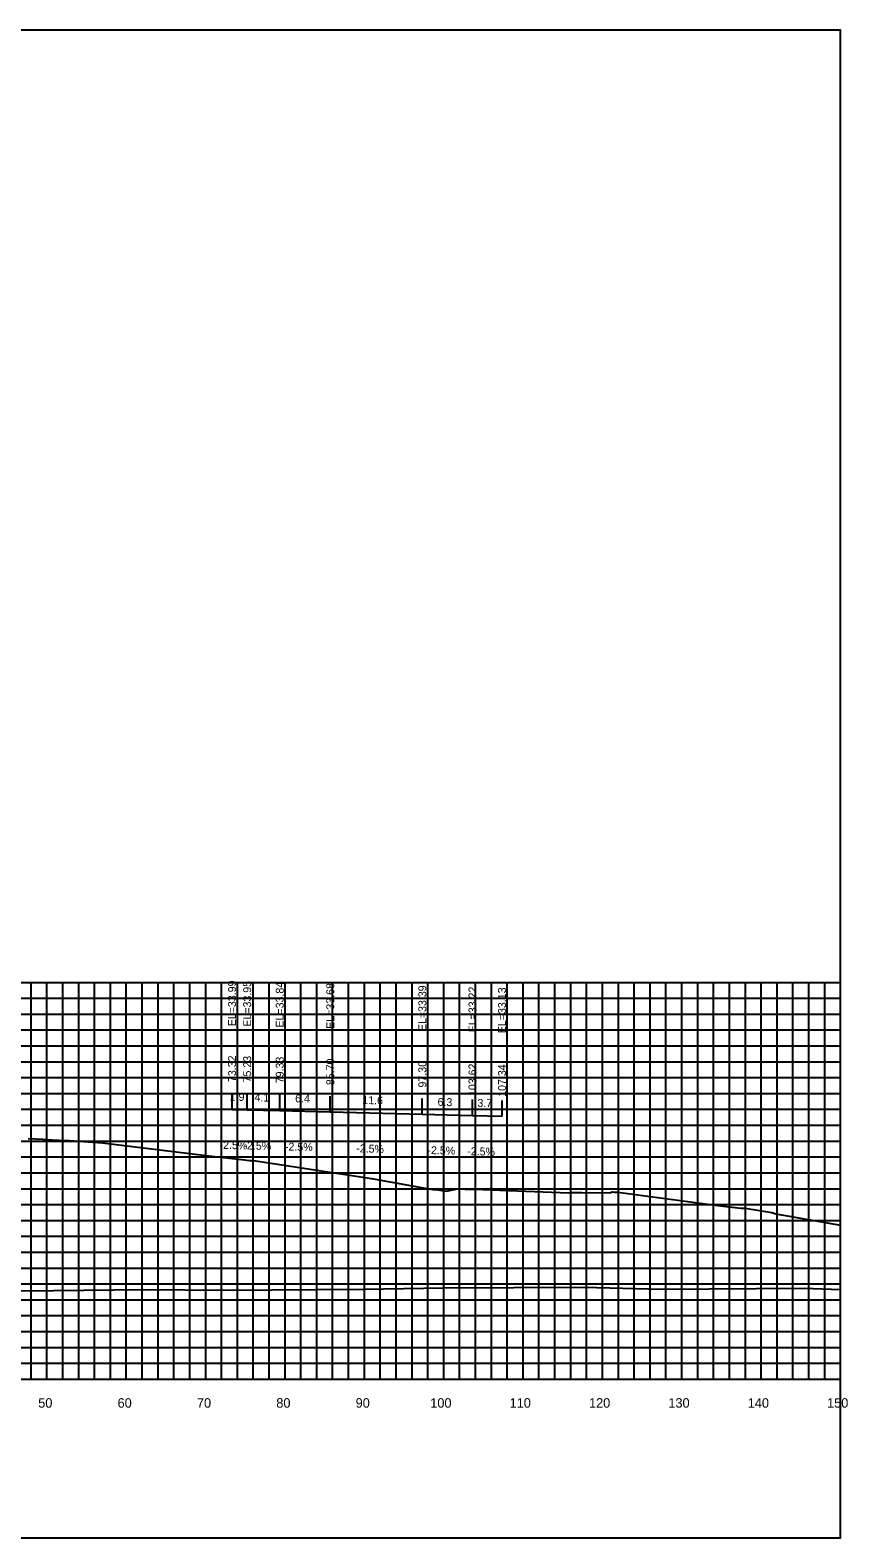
# Model space of a CAD drawing. Extents: x 1800880 to 1818864, y 245271 to 250560.
# Drawn here: x 1808247.8 to 1808350.8, y 247537 to 247727 of the extents above; entities that cross this region are included whole.
import ezdxf

# ---------------------------------------------------------------- set-up
doc = ezdxf.new("R2010")
doc.units = 0
for name, color, linetype in [('ANNO-TXT', 7, 'Continuous'), ('CL-CNST', 7, 'Continuous'), ('DESIGN - DRAINAGE - Bridges', 7, 'Continuous'), ('Level 37', 7, 'Continuous'), ('Level 46', 7, 'Continuous'), ('Level 62', 7, 'Continuous'), ('SHT-BDR', 7, 'Continuous')]:
    doc.layers.add(name, color=color, linetype=linetype)

msp = doc.modelspace()

# ---------------------------------------------------------------- linework, layer by layer
at = {"layer": 'CL-CNST'}
msp.add_lwpolyline([(1808247.57, 247587.31), (1808249.4, 247587.21), (1808249.86, 247587.18), (1808251.41, 247587.09), (1808252.35, 247587.04), (1808252.72, 247587.04), (1808253.12, 247587.01), (1808253.29, 247587), (1808256.91, 247586.73), (1808269.99, 247585.16), (1808272.55, 247584.86), (1808272.92, 247584.82), (1808274.83, 247584.6), (1808275.39, 247584.52), (1808275.93, 247584.51), (1808275.95, 247584.51), (1808290.82, 247582.24), (1808298.49, 247580.88), (1808298.51, 247580.88), (1808298.79, 247580.85), (1808298.9, 247580.85), (1808300.26, 247580.67), (1808301.67, 247580.96), (1808301.68, 247580.96), (1808301.68, 247580.96), (1808301.85, 247580.96), (1808301.87, 247580.96), (1808301.9, 247580.96), (1808301.93, 247580.95), (1808301.97, 247580.95), (1808302.03, 247580.95), (1808302.13, 247580.95), (1808302.29, 247580.94), (1808302.62, 247580.93), (1808303.76, 247580.89), (1808315.66, 247580.46), (1808315.86, 247580.47), (1808315.86, 247580.47), (1808316.45, 247580.48), (1808316.92, 247580.5), (1808317.3, 247580.51), (1808320.84, 247580.46), (1808321.12, 247580.57), (1808321.33, 247580.55), (1808321.37, 247580.55), (1808321.56, 247580.55), (1808321.87, 247580.55), (1808334.46, 247578.87), (1808337.34, 247578.52), (1808337.46, 247578.52), (1808337.89, 247578.51), (1808341.26, 247577.95), (1808341.75, 247577.79), (1808349.92, 247576.37)], dxfattribs=at)
at = {"layer": 'DESIGN - DRAINAGE - Bridges'}
for p, q in [((1808349.92, 247556.97), (1808349.92, 247606.97)), ((1808349.98, 247606.97), (1808349.92, 247606.97)), ((1808349.98, 247596.97), (1808349.92, 247596.97)), ((1808349.98, 247586.97), (1808349.92, 247586.97)), ((1808349.98, 247576.97), (1808349.92, 247576.97)), ((1808349.98, 247566.97), (1808349.92, 247566.97)), ((1808049.92, 247556.97), (1808349.92, 247556.97)), ((1808249.92, 247556.91), (1808249.92, 247556.97)), ((1808259.92, 247556.91), (1808259.92, 247556.97)), ((1808269.92, 247556.91), (1808269.92, 247556.97)), ((1808279.92, 247556.91), (1808279.92, 247556.97)), ((1808289.92, 247556.91), (1808289.92, 247556.97)), ((1808299.92, 247556.91), (1808299.92, 247556.97)), ((1808309.92, 247556.91), (1808309.92, 247556.97)), ((1808319.92, 247556.91), (1808319.92, 247556.97)), ((1808329.92, 247556.91), (1808329.92, 247556.97)), ((1808339.92, 247556.91), (1808339.92, 247556.97)), ((1808349.92, 247556.91), (1808349.92, 247556.97)), ((1808349.98, 247556.97), (1808349.92, 247556.97))]:
    msp.add_line(p, q, dxfattribs=at)
at = {"layer": 'Level 37'}
for p, q in [((1808273.24, 247590.96), (1808273.24, 247592.96)), ((1808275.15, 247590.91), (1808275.15, 247592.91)), ((1808279.25, 247590.81), (1808279.25, 247592.81)), ((1808285.62, 247590.65), (1808285.62, 247592.65)), ((1808297.22, 247590.35), (1808297.22, 247592.35)), ((1808303.54, 247590.19), (1808303.54, 247592.19)), ((1808307.26, 247590.1), (1808307.26, 247592.1))]:
    msp.add_line(p, q, dxfattribs=at)
msp.add_lwpolyline([(1808049.92, 247536.97), (1808349.92, 247536.97), (1808349.92, 247726.97), (1808049.92, 247726.97)], close=True, dxfattribs=at)
at = {"layer": 'Level 46'}
for p, q in [((1808049.92, 247606.97), (1808349.92, 247606.97)), ((1808247.92, 247556.97), (1808247.92, 247606.97)), ((1808249.92, 247556.97), (1808249.92, 247606.97)), ((1808251.92, 247556.97), (1808251.92, 247606.97)), ((1808253.92, 247556.97), (1808253.92, 247606.97)), ((1808255.92, 247556.97), (1808255.92, 247606.97)), ((1808257.92, 247556.97), (1808257.92, 247606.97)), ((1808259.92, 247556.97), (1808259.92, 247606.97)), ((1808261.92, 247556.97), (1808261.92, 247606.97)), ((1808263.92, 247556.97), (1808263.92, 247606.97)), ((1808265.92, 247556.97), (1808265.92, 247606.97)), ((1808267.92, 247556.97), (1808267.92, 247606.97)), ((1808269.92, 247556.97), (1808269.92, 247606.97)), ((1808271.92, 247556.97), (1808271.92, 247606.97)), ((1808273.92, 247556.97), (1808273.92, 247606.97)), ((1808275.92, 247556.97), (1808275.92, 247606.97)), ((1808277.92, 247556.97), (1808277.92, 247606.97)), ((1808279.92, 247556.97), (1808279.92, 247606.97)), ((1808281.92, 247556.97), (1808281.92, 247606.97)), ((1808283.92, 247556.97), (1808283.92, 247606.97)), ((1808285.92, 247556.97), (1808285.92, 247606.97)), ((1808287.92, 247556.97), (1808287.92, 247606.97)), ((1808289.92, 247556.97), (1808289.92, 247606.97)), ((1808291.92, 247556.97), (1808291.92, 247606.97)), ((1808293.92, 247556.97), (1808293.92, 247606.97)), ((1808295.92, 247556.97), (1808295.92, 247606.97)), ((1808297.92, 247556.97), (1808297.92, 247606.97)), ((1808299.92, 247556.97), (1808299.92, 247606.97)), ((1808301.92, 247556.97), (1808301.92, 247606.97)), ((1808303.92, 247556.97), (1808303.92, 247606.97)), ((1808305.92, 247556.97), (1808305.92, 247606.97)), ((1808307.92, 247556.97), (1808307.92, 247606.97)), ((1808309.92, 247556.97), (1808309.92, 247606.97)), ((1808311.92, 247556.97), (1808311.92, 247606.97)), ((1808313.92, 247556.97), (1808313.92, 247606.97)), ((1808315.92, 247556.97), (1808315.92, 247606.97)), ((1808317.92, 247556.97), (1808317.92, 247606.97)), ((1808319.92, 247556.97), (1808319.92, 247606.97)), ((1808321.92, 247556.97), (1808321.92, 247606.97)), ((1808323.92, 247556.97), (1808323.92, 247606.97)), ((1808325.92, 247556.97), (1808325.92, 247606.97)), ((1808327.92, 247556.97), (1808327.92, 247606.97)), ((1808329.92, 247556.97), (1808329.92, 247606.97)), ((1808331.92, 247556.97), (1808331.92, 247606.97)), ((1808333.92, 247556.97), (1808333.92, 247606.97)), ((1808335.92, 247556.97), (1808335.92, 247606.97)), ((1808337.92, 247556.97), (1808337.92, 247606.97)), ((1808339.92, 247556.97), (1808339.92, 247606.97)), ((1808341.92, 247556.97), (1808341.92, 247606.97)), ((1808343.92, 247556.97), (1808343.92, 247606.97)), ((1808345.92, 247556.97), (1808345.92, 247606.97)), ((1808347.92, 247556.97), (1808347.92, 247606.97)), ((1808349.92, 247556.97), (1808349.92, 247606.97)), ((1808049.92, 247604.97), (1808349.92, 247604.97)), ((1808049.92, 247602.97), (1808349.92, 247602.97)), ((1808049.92, 247600.97), (1808349.92, 247600.97)), ((1808049.92, 247598.97), (1808349.92, 247598.97)), ((1808049.92, 247596.97), (1808349.92, 247596.97)), ((1808049.92, 247594.97), (1808349.92, 247594.97)), ((1808049.92, 247592.97), (1808349.92, 247592.97)), ((1808049.92, 247590.97), (1808349.92, 247590.97)), ((1808049.92, 247588.97), (1808349.92, 247588.97)), ((1808049.92, 247586.97), (1808349.92, 247586.97)), ((1808049.92, 247584.97), (1808349.92, 247584.97)), ((1808049.92, 247582.97), (1808349.92, 247582.97)), ((1808049.92, 247580.97), (1808349.92, 247580.97)), ((1808049.92, 247578.97), (1808349.92, 247578.97)), ((1808049.92, 247576.97), (1808349.92, 247576.97)), ((1808049.92, 247574.97), (1808349.92, 247574.97)), ((1808049.92, 247572.97), (1808349.92, 247572.97)), ((1808049.92, 247570.97), (1808349.92, 247570.97)), ((1808049.92, 247568.97), (1808349.92, 247568.97)), ((1808049.92, 247566.97), (1808349.92, 247566.97)), ((1808049.92, 247564.97), (1808349.92, 247564.97)), ((1808049.92, 247562.97), (1808349.92, 247562.97)), ((1808049.92, 247560.97), (1808349.92, 247560.97)), ((1808049.92, 247558.97), (1808349.92, 247558.97)), ((1808049.92, 247556.97), (1808349.92, 247556.97))]:
    msp.add_line(p, q, dxfattribs=at)
at = {"layer": 'Level 62'}
for points in [[(1808273.24, 247590.96), (1808275.15, 247590.91), (1808279.25, 247590.81), (1808285.62, 247590.65), (1808297.22, 247590.35), (1808303.54, 247590.19), (1808307.26, 247590.1)], [(1808049.92, 247568.68), (1808067.78, 247568.51), (1808072.71, 247568.5), (1808095.53, 247568.36), (1808103.3, 247568.36), (1808123.29, 247568.21), (1808133.4, 247568.23), (1808151.04, 247568.11), (1808163.13, 247568.14), (1808178.8, 247568.1), (1808192.57, 247568.16), (1808206.55, 247568.18), (1808221.78, 247568.26), (1808234.31, 247568.04), (1808250.8, 247568.14), (1808262.07, 247568.26), (1808272.45, 247568.19), (1808289.82, 247568.3), (1808299.93, 247568.47), (1808317.58, 247568.57), (1808327.37, 247568.31), (1808345.33, 247568.42), (1808349.92, 247568.26)]]:
    msp.add_lwpolyline(points, dxfattribs=at)

# ---------------------------------------------------------------- texts
for s, p in [('50', (1808248.82, 247553.37)), ('60', (1808258.82, 247553.37)), ('70', (1808268.82, 247553.37)), ('80', (1808278.82, 247553.37)), ('90', (1808288.82, 247553.37)), ('100', (1808298.22, 247553.37)), ('110', (1808308.22, 247553.37)), ('120', (1808318.22, 247553.37)), ('130', (1808328.22, 247553.37)), ('140', (1808338.22, 247553.37)), ('150', (1808348.22, 247553.37))]:
    msp.add_text(s, height=1.2).set_placement(p)
at = {"layer": 'ANNO-TXT'}
for s, p in [('1.9', (1808272.94, 247592.07)), ('4.1', (1808276.07, 247591.99)), ('6.4', (1808281.18, 247591.86)), ('11.6', (1808289.65, 247591.65)), ('6.3', (1808299.13, 247591.41)), ('3.7', (1808304.15, 247591.28)), ('-2.5%', (1808271.66, 247586)), ('-2.5%', (1808274.67, 247585.93)), ('-2.5%', (1808279.9, 247585.79)), ('-2.5%', (1808288.88, 247585.56)), ('-2.5%', (1808297.85, 247585.34)), ('-2.5%', (1808302.87, 247585.21))]:
    msp.add_text(s, height=1, rotation=358.543, dxfattribs=at).set_placement(p)
at = {"layer": 'SHT-BDR'}
for s, p in [('EL=33.99', (1808273.74, 247601.44)), ('EL=33.95', (1808275.65, 247601.39)), ('EL=33.84', (1808279.75, 247601.28)), ('EL=33.68', (1808286.12, 247601.12)), ('EL=33.39', (1808297.72, 247600.83)), ('EL=33.22', (1808304.04, 247600.67)), ('EL=33.13', (1808307.76, 247600.57)), ('73.32', (1808273.74, 247594.41)), ('75.23', (1808275.65, 247594.36)), ('79.33', (1808279.75, 247594.26)), ('85.70', (1808286.12, 247594.02)), ('97.30', (1808297.72, 247593.72)), ('103.62', (1808304.04, 247592.65)), ('107.34', (1808307.76, 247592.55))]:
    msp.add_text(s, height=1, rotation=90, dxfattribs=at).set_placement(p)

doc.saveas('drawing.dxf')
